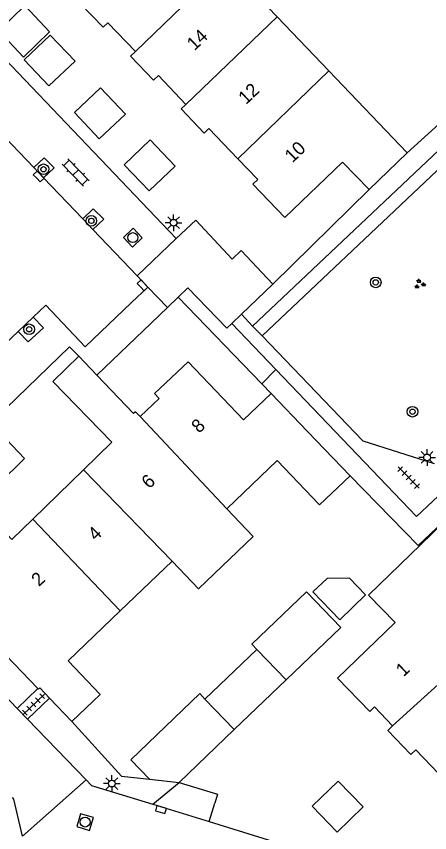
# Model space of a CAD drawing. Extents: x 137999 to 141000, y 397500 to 400501.
# Drawn here: x 138752.8 to 138783.8, y 399816.9 to 399878.2 of the extents above; entities that cross this region are included whole.
import ezdxf

# ---------------------------------------------------------------- set-up
doc = ezdxf.new("R2010")
doc.units = 0
for name, color, linetype in [('gg-afsc-erfafscheiding', 7, 'Continuous'), ('gg-anno-huisnummerreeks BGT', 7, 'Continuous'), ('gg-bbg-bijgebouw', 7, 'Continuous'), ('gg-bbg-gedigitaliseerde bebouwing', 7, 'Continuous'), ('gg-bbg-gedigitaliseerde bijgebouw', 7, 'Continuous'), ('gg-bbg-hoofdgebouw', 7, 'Continuous'), ('gg-bbg-luifel en loopbrug', 7, 'Continuous'), ('gg-bbg-tussenscheiding', 7, 'Continuous'), ('gg-knt-verharding', 7, 'Continuous'), ('gt-grn-groengrens', 7, 'Continuous'), ('gt-grn-weggrens', 7, 'Continuous'), ('gt-symb-boom', 7, 'Continuous'), ('gt-symb-groenvak', 7, 'Continuous'), ('gt-symb-klinker verharding', 7, 'Continuous'), ('gt-symb-kolk', 7, 'Continuous'), ('gt-symb-lichtmast', 7, 'Continuous'), ('gt-symb-rioolschacht', 7, 'Continuous'), ('gt-symb-tegel verharding', 7, 'Continuous')]:
    doc.layers.add(name, color=color, linetype=linetype)

# ---------------------------------------------------------------- blocks, each defined once
blk = doc.blocks.new('gt0-TEG1')
at = {"layer": 'gt-symb-tegel verharding'}
for p, q in [((-1.125, 0), (1.125, 0)), ((-0.9, -0.25), (-0.9, 0.25)), ((-0.45, -0.25), (-0.45, 0.25)), ((0, -0.25), (0, 0.25)), ((0.45, -0.25), (0.45, 0.25)), ((0.9, -0.25), (0.9, 0.25))]:
    blk.add_line(p, q, dxfattribs=at)
blk = doc.blocks.new('gt0-BOOM')
at = {"layer": 'gt-symb-boom'}
for radius in [0.4, 0.2]:
    blk.add_circle((0, 0), radius, dxfattribs=at)
blk = doc.blocks.new('gt0-LMAST')
at = {"layer": 'gt-symb-lichtmast'}
for p, q in [((-0.005, 0.246), (-0.005, 0.621)), ((-0.182, 0.173), (-0.447, 0.438)), ((0.172, 0.173), (0.437, 0.438)), ((-0.255, -0.004), (-0.63, -0.004)), ((-0.182, -0.181), (-0.447, -0.446)), ((-0.005, -0.254), (-0.005, -0.629)), ((0.437, -0.446), (0.172, -0.181)), ((0.245, -0.004), (0.62, -0.004))]:
    blk.add_line(p, q, dxfattribs=at)
blk.add_circle((-0.005, -0.004), 0.25, dxfattribs=at)
blk = doc.blocks.new('gt0-RS')
at = {"layer": 'gt-symb-rioolschacht'}
blk.add_lwpolyline([(-0.5, -0.5), (0.5, -0.5), (0.5, 0.5), (-0.5, 0.5)], close=True, dxfattribs=at)
blk.add_circle((0, 0), 0.375, dxfattribs=at)
blk = doc.blocks.new('gt0-KOLK')
at = {"layer": 'gt-symb-kolk'}
blk.add_lwpolyline([(0, 0), (0.375, 0), (0.375, 0.4), (-0.375, 0.4), (-0.375, 0), (0, 0)], dxfattribs=at)
blk = doc.blocks.new('gt0-GRVAK')
at = {"layer": 'gt-symb-groenvak'}
for p, q in [((-0.11, 0.189), (-0.228, 0.24)), ((-0.182, 0.153), (0.088, 0.153)), ((-0.091, 0.211), (-0.156, 0.322)), ((-0.047, 0.214), (-0.047, 0.393)), ((-0.004, 0.211), (0.061, 0.322)), ((0.015, 0.189), (0.133, 0.24)), ((0.262, -0.052), (0.197, 0.059)), ((0.305, -0.049), (0.305, 0.13)), ((0.349, -0.052), (0.414, 0.059)), ((-0.245, -0.228), (-0.363, -0.177)), ((-0.318, -0.264), (-0.047, -0.264)), ((-0.226, -0.206), (-0.291, -0.095)), ((-0.183, -0.203), (-0.183, -0.024)), ((-0.139, -0.206), (-0.074, -0.095)), ((-0.12, -0.228), (-0.002, -0.177)), ((0.243, -0.074), (0.125, -0.023)), ((0.17, -0.11), (0.441, -0.11)), ((0.368, -0.074), (0.486, -0.023))]:
    blk.add_line(p, q, dxfattribs=at)
blk = doc.blocks.new('gt0-KL1')
at = {"layer": 'gt-symb-klinker verharding'}
for p, q in [((-1.15, 0.3), (1.15, 0.3)), ((-1, -0.3), (-1, 0.3)), ((-0.5, 0.3), (-0.5, 0.45)), ((0, -0.3), (0, 0.3)), ((0.5, 0.3), (0.5, 0.45)), ((1, -0.3), (1, 0.3)), ((-1.15, -0.3), (1.15, -0.3)), ((-0.5, -0.45), (-0.5, -0.3)), ((0.5, -0.45), (0.5, -0.3))]:
    blk.add_line(p, q, dxfattribs=at)

msp = doc.modelspace()

# ---------------------------------------------------------------- linework, layer by layer
at = {"layer": 'gg-afsc-erfafscheiding'}
for p, q in [((138772.08, 399858.07), (138779.3, 399865.17)), ((138764.969, 399857.087), (138771.255, 399850.58)), ((138771.255, 399850.58), (138771.95, 399849.86)), ((138760.723, 399821.097), (138757, 399825.2)), ((138760.723, 399821.097), (138762.821, 399820.87))]:
    msp.add_line(p, q, dxfattribs=at)
for points in [[(138782.16, 399867.94), (138793.499, 399878.2), (138797.057, 399890.609), (138797.318, 399891.654)], [(138785.735, 399841.04), (138782.985, 399838.433), (138777.879, 399843.672)]]:
    msp.add_lwpolyline(points, dxfattribs=at)
at = {"layer": 'gg-bbg-bijgebouw'}
for points in [[(138753.359, 399875.126), (138751.499, 399877.104), (138753.459, 399878.988), (138755.319, 399877.01), (138753.359, 399875.126)], [(138753.42, 399874.93), (138755.38, 399876.78), (138757.24, 399874.81), (138755.27, 399872.96), (138753.42, 399874.93)], [(138759.14, 399872.81), (138757.2, 399870.95), (138759.06, 399868.98), (138761.02, 399870.84), (138759.14, 399872.81)], [(138760.92, 399867.04), (138762.79, 399865.08), (138764.75, 399866.94), (138762.88, 399868.91), (138760.92, 399867.04)], [(138753.45, 399844.96), (138751.53, 399843.08), (138749.63, 399845.01), (138751.56, 399846.92), (138753.45, 399844.96)], [(138778.87, 399818.8), (138776.98, 399820.73), (138775.03, 399818.85), (138776.9, 399816.9), (138778.87, 399818.8)]]:
    msp.add_lwpolyline(points, dxfattribs=at)
at = {"layer": 'gg-bbg-gedigitaliseerde bebouwing'}
for p, q in [((138772.413, 399878.143), (138768.597, 399882.137)), ((138776.272, 399874.104), (138772.413, 399878.143)), ((138782.16, 399867.94), (138776.272, 399874.104)), ((138760.631, 399833.52), (138764.522, 399837.251)), ((138756.71, 399829.76), (138760.631, 399833.52))]:
    msp.add_line(p, q, dxfattribs=at)
for points in [[(138768.622, 399841.182), (138772.405, 399844.809), (138775.594, 399841.482), (138777.879, 399843.672)], [(138764.522, 399837.251), (138766.51, 399835.177), (138770.61, 399839.108), (138768.622, 399841.182)]]:
    msp.add_lwpolyline(points, dxfattribs=at)
at = {"layer": 'gg-bbg-gedigitaliseerde bijgebouw'}
msp.add_lwpolyline([(138777.096, 399832.853), (138779.035, 399834.713), (138777.832, 399835.968), (138776.16, 399835.964), (138775.093, 399834.941), (138777.096, 399832.853)], dxfattribs=at)
at = {"layer": 'gg-bbg-hoofdgebouw'}
for p, q in [((138779.3, 399865.17), (138782.16, 399867.94)), ((138758.877, 399851.227), (138757.52, 399852.65)), ((138774.69, 399847), (138771.95, 399849.86)), ((138774.69, 399847), (138777.879, 399843.672)), ((138757.873, 399844.12), (138754.067, 399840.415)), ((138752.062, 399830.166), (138754.457, 399827.675)), ((138755.316, 399826.968), (138757, 399825.2))]:
    msp.add_line(p, q, dxfattribs=at)
for points in [[(138757.96, 399879.53), (138757.6, 399879.18), (138759.34, 399877.37), (138759.7, 399877.71), (138761.77, 399875.54)], [(138761.77, 399875.54), (138761.41, 399875.2), (138763.13, 399873.39), (138763.5, 399873.73), (138765.56, 399871.57)], [(138765.56, 399871.57), (138765.2, 399871.23), (138766.93, 399869.42), (138767.29, 399869.76), (138769.463, 399867.486)], [(138769.463, 399867.486), (138770.95, 399865.93), (138770.59, 399865.57), (138772.99, 399863.07), (138777.31, 399867.23), (138779.3, 399865.17)], [(138757.52, 399852.65), (138755.57, 399850.76), (138760, 399846.19), (138757.873, 399844.12)], [(138771.95, 399849.86), (138769.87, 399847.87), (138765.72, 399852.24), (138763.2, 399849.85), (138763.54, 399849.47), (138762.12, 399848.12)], [(138762.12, 399848.12), (138761.78, 399848.47), (138761.63, 399848.34), (138758.877, 399851.227)], [(138781.06, 399824.89), (138779.71, 399826.31), (138779.35, 399825.96), (138776.93, 399828.47), (138781.27, 399832.65), (138779.27, 399834.71), (138785.55, 399840.79), (138787.88, 399838.41), (138784.46, 399835.05), (138788.1, 399831.275)], [(138754.067, 399840.415), (138752.5, 399838.89), (138752.15, 399839.25), (138749.721, 399836.918)], [(138757, 399825.2), (138759.13, 399827.23), (138756.71, 399829.76)], [(138754.457, 399827.675), (138754.49, 399827.64), (138754.59, 399827.73), (138755.316, 399826.968)], [(138790.19, 399825.64), (138785.08, 399820.7), (138782.8, 399823.08), (138782.44, 399822.73), (138780.7, 399824.54), (138781.06, 399824.89)]]:
    msp.add_lwpolyline(points, dxfattribs=at)
at = {"layer": 'gg-bbg-luifel en loopbrug'}
for p, q in [((138770.874, 399830.626), (138766.983, 399826.895)), ((138770.874, 399830.626), (138773.073, 399828.332)), ((138769.182, 399824.601), (138773.073, 399828.332)), ((138766.983, 399826.895), (138769.182, 399824.601)), ((138765.039, 399820.629), (138769.182, 399824.601)), ((138762.821, 399820.87), (138765.039, 399820.629))]:
    msp.add_line(p, q, dxfattribs=at)
for points in [[(138773.073, 399828.332), (138777.173, 399832.263), (138774.606, 399834.94), (138770.506, 399831.009), (138770.874, 399830.626)], [(138766.983, 399826.895), (138766.593, 399827.301), (138761.415, 399822.336), (138762.821, 399820.87)]]:
    msp.add_lwpolyline(points, dxfattribs=at)
at = {"layer": 'gg-bbg-tussenscheiding'}
for p, q in [((138761.77, 399875.54), (138768.597, 399882.137)), ((138772.413, 399878.143), (138765.56, 399871.57)), ((138769.463, 399867.486), (138776.272, 399874.104)), ((138762.12, 399848.12), (138768.622, 399841.182)), ((138757.873, 399844.12), (138764.522, 399837.251)), ((138760.631, 399833.52), (138754.067, 399840.415)), ((138788.1, 399831.275), (138781.06, 399824.89))]:
    msp.add_line(p, q, dxfattribs=at)
at = {"layer": 'gg-knt-verharding'}
for p, q in [((138764.83, 399861.49), (138749.533, 399877.547)), ((138750.997, 399870.115), (138754.143, 399866.822)), ((138787.746, 399869.778), (138771.29, 399854.19)), ((138754.143, 399866.822), (138754.879, 399866.051)), ((138754.879, 399866.051), (138757.817, 399862.975)), ((138757.817, 399862.975), (138758.577, 399862.179)), ((138758.577, 399862.179), (138761.904, 399858.696)), ((138761.904, 399858.696), (138762.712, 399857.85)), ((138762.712, 399857.85), (138761.484, 399856.679)), ((138769.739, 399855.812), (138772.08, 399858.07)), ((138764.969, 399857.087), (138764.172, 399856.321)), ((138764.172, 399856.321), (138762.949, 399855.144)), ((138754.091, 399855.583), (138752.968, 399854.512)), ((138769.01, 399855.11), (138769.739, 399855.812)), ((138770.56, 399854.92), (138769.739, 399855.812)), ((138762.949, 399855.144), (138758.877, 399851.227)), ((138772.302, 399851.659), (138769.01, 399855.11)), ((138752.968, 399854.512), (138748.028, 399849.801)), ((138750.501, 399828.689), (138752.901, 399826.193)), ((138754.457, 399827.675), (138752.901, 399826.193)), ((138755.316, 399826.968), (138753.672, 399825.391)), ((138752.901, 399826.193), (138753.672, 399825.391)), ((138753.672, 399825.391), (138758.063, 399820.823)), ((138763.067, 399818.986), (138765.039, 399820.629)), ((138767.291, 399817.687), (138767.72, 399819.079)), ((138763.067, 399818.986), (138767.291, 399817.687)), ((138767.291, 399817.687), (138775.186, 399815.258))]:
    msp.add_line(p, q, dxfattribs=at)
for points in [[(138798.722, 399891.215), (138794.44, 399877.49), (138770.56, 399854.92)], [(138754.143, 399866.822), (138754.913, 399867.557), (138755.661, 399866.798), (138754.879, 399866.051)], [(138758.577, 399862.179), (138759.387, 399862.952), (138758.591, 399863.714), (138757.817, 399862.975)], [(138772.08, 399858.07), (138769.71, 399860.6), (138769.04, 399859.94), (138766.29, 399862.86), (138764.83, 399861.49)], [(138769.01, 399855.11), (138768.63, 399854.75), (138765.71, 399857.8), (138764.969, 399857.087)], [(138761.484, 399856.679), (138758.009, 399853.362), (138755.046, 399856.494), (138754.091, 399855.583)], [(138754.091, 399855.583), (138754.863, 399854.774), (138753.718, 399853.725), (138752.968, 399854.512)], [(138771.29, 399854.19), (138778.83, 399846.29), (138784.18, 399844.6)], [(138757.52, 399852.65), (138756.82, 399853.36), (138744.947, 399841.869)], [(138784.476, 399842.141), (138782.85, 399840.6), (138772.302, 399851.659)], [(138758.063, 399820.823), (138758.47, 399820.4), (138763.067, 399818.986)], [(138765.039, 399820.629), (138767.925, 399819.741), (138767.72, 399819.079)], [(138753.306, 399816.595), (138752.639, 399819.377), (138752.534, 399819.486)]]:
    msp.add_lwpolyline(points, dxfattribs=at)
at = {"layer": 'gt-grn-groengrens'}
msp.add_line((138772.302, 399851.659), (138771.255, 399850.58), dxfattribs=at)
at = {"layer": 'gt-grn-weggrens'}
for p, q in [((138761.904, 399858.696), (138764.83, 399861.49)), ((138762.712, 399857.85), (138764.172, 399856.321)), ((138770.56, 399854.92), (138771.29, 399854.19)), ((138758.063, 399820.823), (138753.306, 399816.595))]:
    msp.add_line(p, q, dxfattribs=at)

# ---------------------------------------------------------------- block references
at = {"layer": 'gt-symb-boom'}
for p in [(138754.873, 399866.698), (138758.46, 399862.821), (138779.798, 399858.198), (138753.792, 399854.673), (138782.562, 399848.484)]:
    msp.add_blockref('gt0-BOOM', p, dxfattribs=at)
at = {"layer": 'gt-symb-groenvak'}
msp.add_blockref('gt0-GRVAK', (138783.091, 399858.067), dxfattribs=at)
at = {"layer": 'gt-symb-klinker verharding', "rotation": 134.02760489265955}
msp.add_blockref('gt0-KL1', (138757.282, 399866.456), dxfattribs=at)
at = {"layer": 'gt-symb-kolk'}
for p, rotation in [((138754.36, 399866.017), -46.29643001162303), ((138762.162, 399857.846), -46.29643001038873), ((138763.622, 399818.4), -16.732160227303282)]:
    msp.add_blockref('gt0-KOLK', p, dxfattribs=dict(at, rotation=rotation))
at = {"layer": 'gt-symb-lichtmast'}
for p in [(138764.64, 399862.687), (138783.657, 399845.054), (138760.007, 399820.546)]:
    msp.add_blockref('gt0-LMAST', p, dxfattribs=at)
at = {"layer": 'gt-symb-rioolschacht'}
for p, rotation in [((138761.574, 399861.559), -46.29643001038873), ((138757.99, 399817.654), -16.73216022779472)]:
    msp.add_blockref('gt0-RS', p, dxfattribs=dict(at, rotation=rotation))
at = {"layer": 'gt-symb-tegel verharding'}
for p, rotation in [((138782.271, 399843.532), 134.2706730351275), ((138754.124, 399826.49), 43.46059709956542)]:
    msp.add_blockref('gt0-TEG1', p, dxfattribs=dict(at, rotation=rotation))

# ---------------------------------------------------------------- texts
at = {"layer": 'gg-anno-huisnummerreeks BGT'}
for s, rotation, p in [('14', 43.6, (138766.204, 399875.564)), ('12', 43.7, (138770.071, 399871.514)), ('10', 43.9, (138773.553, 399867.138)), ('8', 43.5, (138766.544, 399846.82)), ('6', 44.2, (138762.808, 399842.642)), ('4', 44.2, (138758.789, 399838.731)), ('2', 43.9, (138754.536, 399835.303)), ('1', 43.9, (138781.893, 399828.526))]:
    msp.add_text(s, height=1, rotation=rotation, dxfattribs=at).set_placement(p)

doc.saveas('drawing.dxf')
